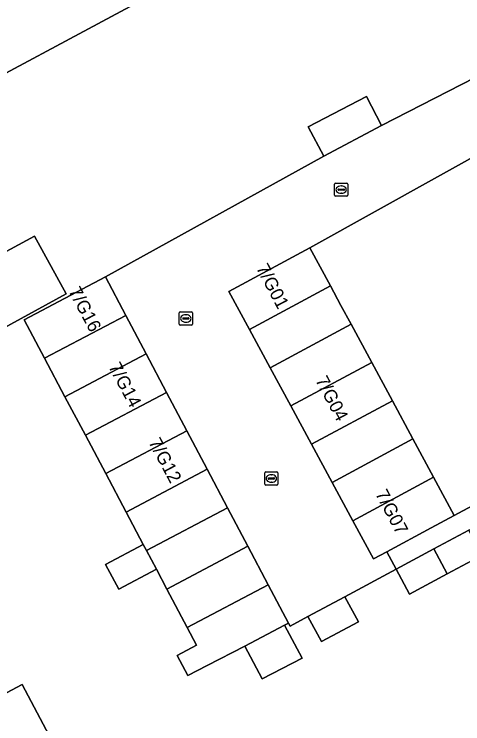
# Model space of a CAD drawing. Extents: x 157793 to 159380, y 380877 to 382313.
# Drawn here: x 158913.5 to 158947.7, y 381918.5 to 381972.6 of the extents above; entities that cross this region are included whole.
import ezdxf

# ---------------------------------------------------------------- set-up
doc = ezdxf.new("R2010")
doc.units = 0
for name, color, linetype in [('IMGEO_Erf', 7, 'Continuous'), ('IMGEO_Kolk', 7, 'Continuous'), ('IMGEO_Pand', 7, 'Continuous'), ('IMGEO_Pand_nummerreeks', 7, 'Continuous'), ('IMGEO_Rijbaan_lokaal_open', 7, 'Continuous'), ('IMGEO_Voetpad_open', 7, 'Continuous')]:
    doc.layers.add(name, color=color, linetype=linetype)

msp = doc.modelspace()

# ---------------------------------------------------------------- linework, layer by layer
at = {"layer": 'IMGEO_Erf'}
for points in [[(158905.087, 381963.91), (158897.219, 381978.573), (158904.012, 381982.218), (158904.682, 381980.968), (158906.347, 381981.861), (158906.272, 381982.002), (158907.354, 381982.582), (158907.43, 381982.442), (158909.102, 381983.339), (158909.027, 381983.48), (158910.119, 381984.066), (158910.194, 381983.927), (158911.858, 381984.819), (158911.188, 381986.068), (158917.981, 381989.713), (158925.849, 381975.05)], [(158952.318, 381950.283), (158949.777, 381955.006), (158952.515, 381956.479), (158952.232, 381957.005), (158949.864, 381961.408), (158957.884, 381965.694), (158960.526, 381960.778), (158963.065, 381956.054), (158965.617, 381951.305), (158968.26, 381946.388), (158970.872, 381947.787), (158967.98, 381953.187), (158959.998, 381968.095), (158936.038, 381954.761), (158937.61, 381951.844), (158938.409, 381950.36), (158939.181, 381948.927), (158940.753, 381946.01), (158942.325, 381943.093), (158943.896, 381940.176), (158945.468, 381937.259), (158947.04, 381934.342), (158957.772, 381940.112), (158954.854, 381945.553)], [(158911.673, 381948.072), (158909.281, 381952.5), (158915.078, 381955.632), (158917.474, 381951.231)]]:
    msp.add_lwpolyline(points, close=True, dxfattribs=at)
for points in [[(158949.172, 381931.322), (158946.504, 381929.893), (158943.634, 381928.355), (158942.62, 381930.248), (158938.709, 381928.143), (158939.733, 381926.231), (158936.921, 381924.724), (158935.896, 381926.637), (158934.536, 381925.909), (158934.422, 381926.129), (158934.117, 381925.97), (158935.442, 381923.462), (158932.401, 381921.881), (158931.076, 381924.39), (158928.231, 381922.911), (158926.754, 381922.143), (158925.943, 381923.676), (158927.414, 381924.454), (158926.701, 381925.802), (158925.148, 381928.734), (158924.35, 381930.241), (158921.479, 381928.724), (158920.481, 381930.609), (158923.352, 381932.127), (158922.044, 381934.599), (158920.491, 381937.531), (158918.939, 381940.464), (158917.386, 381943.396), (158915.834, 381946.328), (158914.285, 381949.254), (158920.47, 381952.531), (158937.095, 381961.745), (158935.916, 381963.976), (158940.345, 381966.294), (158941.506, 381964.076), (158957.754, 381972.422)], [(158899.702, 381913.733), (158897.183, 381918.49), (158894.66, 381923.255), (158892.146, 381928.002), (158889.535, 381932.934), (158890.719, 381933.562), (158889.474, 381935.913), (158896.277, 381939.519), (158900.315, 381941.659), (158904.17, 381934.391), (158905.147, 381932.549), (158903.963, 381931.921), (158905.504, 381929.015), (158907.095, 381926.015), (158908.279, 381926.642), (158909.195, 381924.914), (158910.161, 381923.093), (158908.977, 381922.465), (158910.527, 381919.541), (158914.116, 381921.459), (158916.632, 381916.714)]]:
    msp.add_lwpolyline(points, dxfattribs=at)
at = {"layer": 'IMGEO_Kolk'}
for p, q in [((158937.928, 381958.759), (158937.928, 381959.611)), ((158938.003, 381959.685), (158938.855, 381959.685)), ((158938.416, 381959.465), (158938.441, 381959.465)), ((158938.929, 381959.611), (158938.929, 381958.759)), ((158938.187, 381959.179), (158938.187, 381959.191)), ((158938.625, 381959.142), (158938.227, 381959.142)), ((158938.23, 381959.228), (158938.628, 381959.228)), ((158938.439, 381958.905), (158938.414, 381958.905)), ((158938.671, 381959.191), (158938.671, 381959.179)), ((158938.855, 381958.685), (158938.003, 381958.685)), ((158926.095, 381948.936), (158926.095, 381949.788)), ((158926.17, 381949.862), (158927.022, 381949.862)), ((158926.583, 381949.642), (158926.608, 381949.642)), ((158927.096, 381949.788), (158927.096, 381948.936)), ((158926.354, 381949.356), (158926.354, 381949.368)), ((158926.792, 381949.319), (158926.394, 381949.319)), ((158926.397, 381949.405), (158926.795, 381949.405)), ((158926.606, 381949.082), (158926.581, 381949.082)), ((158926.838, 381949.368), (158926.838, 381949.356)), ((158927.022, 381948.862), (158926.17, 381948.862)), ((158932.684, 381937.662), (158933.536, 381937.662)), ((158932.609, 381936.736), (158932.609, 381937.588)), ((158932.868, 381937.156), (158932.868, 381937.168)), ((158933.306, 381937.119), (158932.908, 381937.119)), ((158932.911, 381937.205), (158933.309, 381937.205)), ((158933.097, 381937.442), (158933.122, 381937.442)), ((158933.352, 381937.168), (158933.352, 381937.156)), ((158933.61, 381937.588), (158933.61, 381936.736)), ((158933.536, 381936.662), (158932.684, 381936.662)), ((158933.12, 381936.882), (158933.095, 381936.882))]:
    msp.add_line(p, q, dxfattribs=at)
for points in [[(158937.928, 381958.759), (158937.928, 381959.611)], [(158938.003, 381959.685), (158938.855, 381959.685)], [(158938.929, 381959.611), (158938.929, 381958.759)], [(158938.855, 381958.685), (158938.003, 381958.685)], [(158926.095, 381948.936), (158926.095, 381949.788)], [(158926.17, 381949.862), (158927.022, 381949.862)], [(158927.096, 381949.788), (158927.096, 381948.936)], [(158927.022, 381948.862), (158926.17, 381948.862)], [(158932.684, 381937.662), (158933.536, 381937.662)], [(158932.609, 381936.736), (158932.609, 381937.588)], [(158933.61, 381937.588), (158933.61, 381936.736)], [(158933.536, 381936.662), (158932.684, 381936.662)]]:
    msp.add_lwpolyline(points, dxfattribs=at)
for centre, radius, start, end in [((158938.005, 381959.609), 0.0765, 91.552, 178.448), ((158938.005, 381959.609), 0.0765, 91.552, 178.448), ((158938.853, 381959.609), 0.0765, 1.552, 88.448), ((158938.853, 381959.609), 0.0765, 1.552, 88.448), ((158938.005, 381958.761), 0.0765, 181.552, 268.448), ((158938.005, 381958.761), 0.0765, 181.552, 268.448), ((158938.227, 381959.188), 0.0403, 85.8775, 175.7526), ((158938.224, 381959.178), 0.0366, 178.938, 274.7102), ((158938.628, 381959.185), 0.043, 264.8664, 352.4533), ((158938.632, 381959.19), 0.0386, 1.7309, 96.639), ((158938.853, 381958.761), 0.0765, 271.552, 358.448), ((158938.853, 381958.761), 0.0765, 271.552, 358.448), ((158926.172, 381949.786), 0.0765, 91.552, 178.448), ((158926.172, 381949.786), 0.0765, 91.552, 178.448), ((158927.02, 381949.786), 0.0765, 1.552, 88.448), ((158927.02, 381949.786), 0.0765, 1.552, 88.448), ((158926.394, 381949.365), 0.0403, 85.8775, 175.7526), ((158926.391, 381949.355), 0.0366, 178.938, 274.7102), ((158926.795, 381949.362), 0.043, 264.8664, 352.4533), ((158926.799, 381949.367), 0.0386, 1.7309, 96.639), ((158926.172, 381948.938), 0.0765, 181.552, 268.448), ((158926.172, 381948.938), 0.0765, 181.552, 268.448), ((158927.02, 381948.938), 0.0765, 271.552, 358.448), ((158927.02, 381948.938), 0.0765, 271.552, 358.448), ((158932.686, 381937.586), 0.0765, 91.552, 178.448), ((158932.686, 381937.586), 0.0765, 91.552, 178.448), ((158933.534, 381937.586), 0.0765, 1.552, 88.448), ((158933.534, 381937.586), 0.0765, 1.552, 88.448), ((158932.908, 381937.165), 0.0403, 85.8775, 175.7526), ((158932.905, 381937.155), 0.0366, 178.938, 274.7102), ((158933.309, 381937.162), 0.043, 264.8664, 352.4533), ((158933.313, 381937.167), 0.0386, 1.7309, 96.639), ((158932.686, 381936.738), 0.0765, 181.552, 268.448), ((158932.686, 381936.738), 0.0765, 181.552, 268.448), ((158933.534, 381936.738), 0.0765, 271.552, 358.448), ((158933.534, 381936.738), 0.0765, 271.552, 358.448)]:
    msp.add_arc(centre, radius, start, end, dxfattribs=at)
for centre, major_axis, ratio, start_param, end_param in [((158938.415, 381959.185), (-0.387, 0.002), 0.722429, 4.712389, 7.853982), ((158938.44, 381959.185), (-0.39, 0.002), 0.717154, 1.570796, 4.712389), ((158926.582, 381949.362), (-0.387, 0.002), 0.722429, 4.712389, 7.853982), ((158926.607, 381949.362), (-0.39, 0.002), 0.717154, 1.570796, 4.712389), ((158933.096, 381937.162), (-0.387, 0.002), 0.722429, 4.712389, 7.853982), ((158933.121, 381937.162), (-0.39, 0.002), 0.717154, 1.570796, 4.712389)]:
    msp.add_ellipse(centre, major_axis=major_axis, ratio=ratio, start_param=start_param, end_param=end_param, dxfattribs=at)
at = {"layer": 'IMGEO_Pand'}
for points in [[(158911.188, 381986.068), (158911.858, 381984.819), (158910.194, 381983.927), (158910.119, 381984.066), (158909.027, 381983.48), (158909.102, 381983.339), (158907.43, 381982.442), (158907.354, 381982.582), (158906.272, 381982.002), (158906.347, 381981.861), (158904.682, 381980.968), (158904.012, 381982.218), (158897.219, 381978.573), (158905.087, 381963.91), (158925.849, 381975.05), (158917.981, 381989.713)], [(158937.095, 381961.745), (158941.506, 381964.076), (158940.345, 381966.294), (158935.916, 381963.976)], [(158911.673, 381948.072), (158917.474, 381951.231), (158915.078, 381955.632), (158909.281, 381952.5)], [(158931.444, 381948.522), (158937.61, 381951.844), (158936.038, 381954.761), (158929.874, 381951.429)], [(158915.834, 381946.328), (158922.02, 381949.597), (158920.47, 381952.531), (158914.285, 381949.254)], [(158931.444, 381948.522), (158933.018, 381945.606), (158939.181, 381948.927), (158938.409, 381950.36), (158937.61, 381951.844)], [(158915.834, 381946.328), (158917.386, 381943.396), (158923.57, 381946.664), (158922.02, 381949.597)], [(158940.753, 381946.01), (158939.181, 381948.927), (158933.018, 381945.606), (158934.592, 381942.69)], [(158923.57, 381946.664), (158917.386, 381943.396), (158918.939, 381940.464), (158925.121, 381943.73)], [(158940.753, 381946.01), (158934.592, 381942.69), (158936.166, 381939.775), (158942.325, 381943.093)], [(158926.671, 381940.797), (158925.121, 381943.73), (158918.939, 381940.464), (158920.491, 381937.531)], [(158937.741, 381936.859), (158943.896, 381940.176), (158942.325, 381943.093), (158936.166, 381939.775)], [(158922.044, 381934.599), (158928.221, 381937.863), (158926.671, 381940.797), (158920.491, 381937.531)], [(158943.896, 381940.176), (158937.741, 381936.859), (158939.315, 381933.943), (158945.468, 381937.259)], [(158929.771, 381934.93), (158928.221, 381937.863), (158922.044, 381934.599), (158923.352, 381932.127), (158923.596, 381931.666)], [(158947.04, 381934.342), (158945.468, 381937.259), (158939.315, 381933.943), (158940.89, 381931.026), (158941.905, 381931.573), (158945.292, 381933.399)], [(158931.322, 381931.996), (158929.771, 381934.93), (158923.596, 381931.666), (158924.35, 381930.241), (158925.148, 381928.734)], [(158945.494, 381931.794), (158946.504, 381929.893), (158949.172, 381931.322), (158948.153, 381933.224)], [(158923.596, 381931.666), (158923.352, 381932.127), (158920.481, 381930.609), (158921.479, 381928.724), (158924.35, 381930.241)], [(158925.148, 381928.734), (158926.701, 381925.802), (158932.872, 381929.063), (158931.322, 381931.996)], [(158945.494, 381931.794), (158942.62, 381930.248), (158943.634, 381928.355), (158946.504, 381929.893)], [(158934.117, 381925.97), (158934.422, 381926.129), (158932.872, 381929.063), (158926.701, 381925.802), (158927.414, 381924.454), (158925.943, 381923.676), (158926.754, 381922.143), (158928.231, 381922.911), (158931.076, 381924.39)], [(158935.896, 381926.637), (158936.921, 381924.724), (158939.733, 381926.231), (158938.709, 381928.143)], [(158934.117, 381925.97), (158931.076, 381924.39), (158932.401, 381921.881), (158935.442, 381923.462)], [(158913.036, 381914.808), (158916.632, 381916.714), (158914.116, 381921.459), (158910.527, 381919.541), (158907.7, 381918.03), (158899.702, 381913.733), (158902.209, 381908.997)]]:
    msp.add_lwpolyline(points, close=True, dxfattribs=at)
at = {"layer": 'IMGEO_Rijbaan_lokaal_open'}
msp.add_lwpolyline([(158957.754, 381972.422), (158941.506, 381964.076), (158937.095, 381961.745), (158920.47, 381952.531), (158922.02, 381949.597), (158923.57, 381946.664), (158925.121, 381943.73), (158926.671, 381940.797), (158928.221, 381937.863), (158929.771, 381934.93), (158931.322, 381931.996), (158932.872, 381929.063), (158934.422, 381926.129), (158934.536, 381925.909), (158935.896, 381926.637), (158938.709, 381928.143), (158942.62, 381930.248), (158941.905, 381931.573), (158940.89, 381931.026), (158939.315, 381933.943), (158937.741, 381936.859), (158936.166, 381939.775), (158934.592, 381942.69), (158933.018, 381945.606), (158931.444, 381948.522), (158929.874, 381951.429), (158936.038, 381954.761), (158959.998, 381968.095)], dxfattribs=at)
at = {"layer": 'IMGEO_Voetpad_open'}
msp.add_lwpolyline([(158969.23, 381944.55), (158971.851, 381945.959), (158971.157, 381947.254), (158970.872, 381947.787), (158968.26, 381946.388), (158963.853, 381944.029), (158960.494, 381942.23), (158960.768, 381941.719), (158957.772, 381940.112), (158947.04, 381934.342), (158945.292, 381933.399), (158941.905, 381931.573), (158942.62, 381930.248), (158945.494, 381931.794), (158948.153, 381933.224), (158952.054, 381935.324), (158954.868, 381936.838), (158957.6, 381938.308), (158961.129, 381940.196), (158964.297, 381941.898)], close=True, dxfattribs=at)

# ---------------------------------------------------------------- texts
at = {"layer": 'IMGEO_Pand_nummerreeks'}
for s, rotation, p in [('7/G01', 297.7926, (158931.923, 381953.215)), ('7/G16', 297.929, (158917.619, 381951.457)), ('7/G14', 297.929, (158920.674, 381945.693)), ('7/G04', 297.7926, (158936.434, 381944.656)), ('7/G12', 297.929, (158923.727, 381939.935)), ('7/G07', 297.794, (158940.997, 381936))]:
    msp.add_text(s, height=1, rotation=rotation, dxfattribs=at).set_placement(p)

doc.saveas('drawing.dxf')
